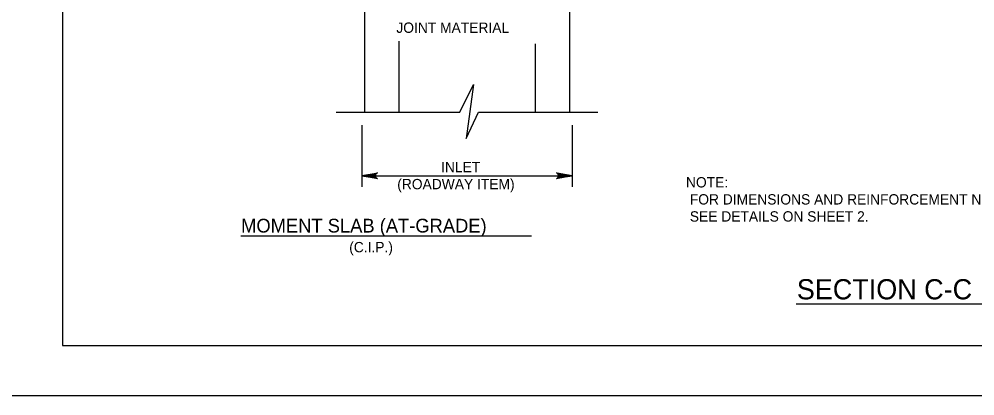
# Model space of a CAD drawing. Extents: x 638167 to 640248, y 296544 to 298920.
# Drawn here: x 639033.9 to 639318.3, y 296544.5 to 296656.5 of the extents above; entities that cross this region are included whole.
import ezdxf

# ---------------------------------------------------------------- set-up
doc = ezdxf.new("R2010")
doc.units = 0
doc.layers.add('1', color=7, linetype='Continuous')
doc.layers.add('PLT-BNDY', color=7, linetype='Continuous')

msp = doc.modelspace()

# ---------------------------------------------------------------- linework, layer by layer
at = {"layer": '1'}
for p, q in [((639046.78, 297123.48), (639046.78, 296559.48)), ((639136.67, 296722.68), (639136.67, 296628.84)), ((639197.63, 296720.24), (639197.63, 296628.84)), ((639146.83, 296649.87), (639146.83, 296628.84)), ((639187.47, 296649.14), (639187.47, 296628.84)), ((639128.23, 296628.84), (639165.06, 296628.84)), ((639170.61, 296628.84), (639206.11, 296628.84)), ((639135.82, 296624.98), (639135.82, 296606.57)), ((639198.47, 296624.98), (639198.47, 296606.57)), ((639135.82, 296609.9), (639198.47, 296609.9)), ((639099.83, 296592.08), (639186.33, 296592.08)), ((639265.08, 296571.83), (639329.58, 296571.83)), ((639046.78, 296559.48), (639832.78, 296559.48))]:
    msp.add_line(p, q, dxfattribs=at)
for points in [[(639165.06, 296628.84), (639169.06, 296637), (639166.89, 296621.02), (639170.61, 296628.84)], [(639135.82, 296609.9), (639140.52, 296610.78), (639140.34, 296610.66), (639140.16, 296610.53), (639140.06, 296610.37), (639139.97, 296610.22), (639139.94, 296610.06), (639139.91, 296609.9), (639139.94, 296609.74), (639139.97, 296609.59), (639140.06, 296609.43), (639140.16, 296609.27), (639140.34, 296609.15), (639140.52, 296609.02), (639135.82, 296609.9), (639140.34, 296609.15), (639140.16, 296609.27), (639135.82, 296609.9), (639140.06, 296609.43), (639139.97, 296609.59), (639135.82, 296609.9), (639139.94, 296609.74), (639139.91, 296609.9), (639135.82, 296609.9), (639139.94, 296610.06), (639139.97, 296610.22), (639135.82, 296609.9), (639140.06, 296610.37), (639140.16, 296610.53), (639135.82, 296609.9), (639140.34, 296610.66)], [(639198.47, 296609.9), (639193.78, 296609.02), (639193.96, 296609.15), (639194.14, 296609.27), (639194.23, 296609.43), (639194.32, 296609.59), (639194.35, 296609.74), (639194.38, 296609.9), (639194.35, 296610.06), (639194.32, 296610.22), (639194.23, 296610.37), (639194.14, 296610.53), (639193.96, 296610.66), (639193.78, 296610.78), (639198.47, 296609.9), (639193.96, 296610.66), (639194.14, 296610.53), (639198.47, 296609.9), (639194.23, 296610.37), (639194.32, 296610.22), (639198.47, 296609.9), (639194.35, 296610.06), (639194.38, 296609.9), (639198.47, 296609.9), (639194.35, 296609.74), (639194.32, 296609.59), (639198.47, 296609.9), (639194.23, 296609.43), (639194.14, 296609.27), (639198.47, 296609.9), (639193.96, 296609.15)]]:
    msp.add_lwpolyline(points, dxfattribs=at)
at = {"layer": 'PLT-BNDY'}
msp.add_lwpolyline([(639007.78, 297138.48), (639848.78, 297138.48), (639848.78, 296544.48), (639007.78, 296544.48)], close=True, dxfattribs=at)

# ---------------------------------------------------------------- texts
at = {"layer": '1'}
for s, p in [('JOINT MATERIAL', (639146.13, 296652.38)), ('INLET', (639159.45, 296610.95)), ('(ROADWAY ITEM)', (639146.4, 296605.88))]:
    msp.add_text(s, height=3.072, rotation=360, dxfattribs=at).set_placement(p)
for s, height, p in [('NOTE:', 3.072, (639232.3, 296606.42)), (' FOR DIMENSIONS AND REINFORCEMENT NOT SPECIFIED,', 3.072, (639232.3, 296601.35)), (' SEE DETAILS ON SHEET 2.', 3.072, (639232.3, 296596.28)), ('MOMENT SLAB (AT-GRADE)', 4.08, (639099.95, 296593.03)), ('(C.I.P.)', 3.072, (639132.11, 296587.15)), ('SECTION C-C', 6, (639265.28, 296573.16))]:
    msp.add_text(s, height=height, dxfattribs=at).set_placement(p)

doc.saveas('drawing.dxf')
